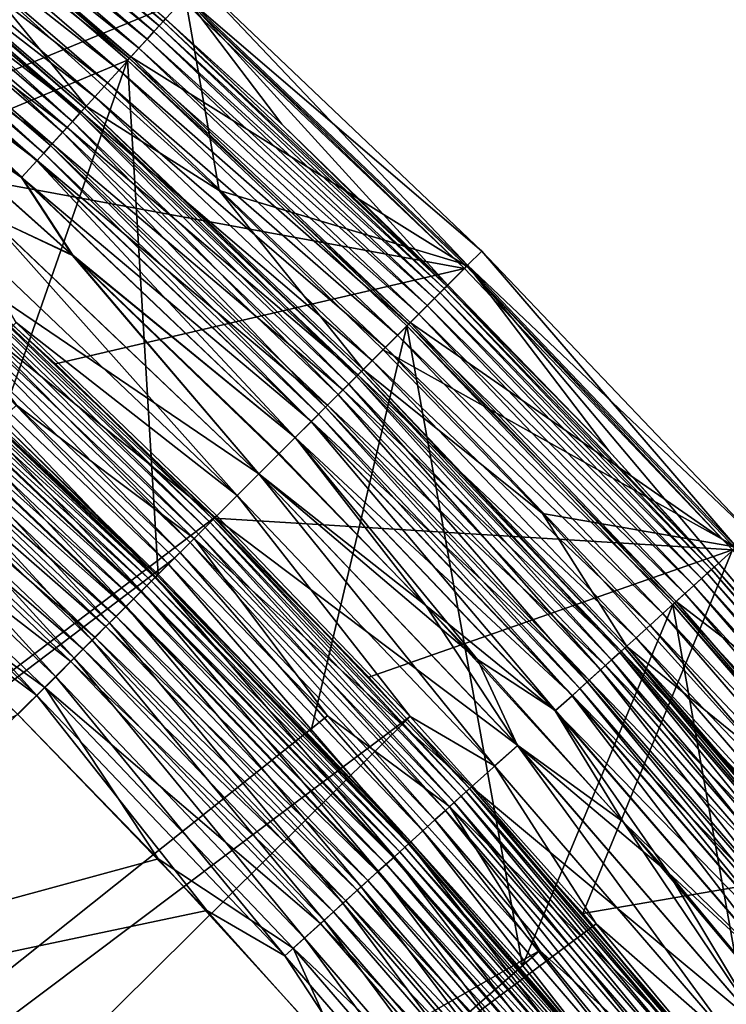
# Model space of a CAD drawing. Header units: metres. Extents: x -901 to 901, y -486 to 401.
# Tile 360 of 366: x 830 to 848, y 323 to 348. Entities that reach past the tile are written whole.
import ezdxf

# ---------------------------------------------------------------- set-up
doc = ezdxf.new("R2010")
doc.units = ezdxf.units.M

msp = doc.modelspace()

# ---------------------------------------------------------------- linework, layer by layer
at = {"layer": 'top'}
for points in [[(833.115417, 346.794098, -107.279144), (825.789246, 353.113708, -107.279144), (824.058167, 343.024353, -613.111694)], [(833.200439, 346.877228, -98), (825.874695, 353.197083, -98), (825.789246, 353.113708, -107.279144)], [(833.115417, 346.794098, -107.279144), (833.200439, 346.877228, -98), (825.789246, 353.113708, -107.279144)], [(825.874695, 353.197083, -98), (833.200439, 346.877228, -98), (834.54364, 348.359131, -98)], [(825.368408, 344.534973, -613.146606), (816.877258, 351.476166, -613.146606), (834.499084, 348.295441, -107.314049)], [(841.566772, 341.567169, -107.314049), (825.368408, 344.534973, -613.146606), (834.499084, 348.295441, -107.314049)], [(834.54364, 348.359131, -98), (833.200439, 346.877228, -98), (841.62085, 341.62085, -98)], [(841.566772, 341.567169, -107.314049), (834.499084, 348.295441, -107.314049), (834.54364, 348.359131, -98)], [(841.62085, 341.62085, -98), (841.566772, 341.567169, -107.314049), (834.54364, 348.359131, -98)], [(829.930359, 337.71463, -613.111694), (833.115417, 346.794098, -107.279144), (824.058167, 343.024353, -613.111694)], [(833.115417, 346.794098, -107.279144), (829.930359, 337.71463, -613.111694), (833.879395, 333.879395, -613.111694)], [(840.206604, 340.206573, -98), (833.200439, 346.877228, -98), (833.115417, 346.794098, -107.279144)], [(840.122681, 340.12265, -107.279144), (840.206604, 340.206573, -98), (833.115417, 346.794098, -107.279144)], [(840.122681, 340.12265, -107.279144), (833.115417, 346.794098, -107.279144), (833.879395, 333.879395, -613.111694)], [(833.200439, 346.877228, -98), (840.206604, 340.206573, -98), (841.62085, 341.62085, -98)], [(825.368408, 344.534973, -613.146606), (831.302612, 339.169159, -613.146606), (828.502991, 341.694733, -613.819397)], [(841.566772, 341.567169, -107.314049), (831.302612, 339.169159, -613.146606), (825.368408, 344.534973, -613.146606)], [(828.153381, 341.309021, -615.778259), (828.312256, 341.484283, -615.142639), (834.893616, 334.893616, -615.778259)], [(828.312256, 341.484283, -615.142639), (828.429077, 341.61319, -614.487244), (835.060852, 335.060852, -615.142639)], [(828.312256, 341.484283, -615.142639), (835.060852, 335.060852, -615.142639), (834.893616, 334.893616, -615.778259)], [(828.429077, 341.61319, -614.487244), (828.502991, 341.694733, -613.819397), (835.183899, 335.183868, -614.487244)], [(828.429077, 341.61319, -614.487244), (835.183899, 335.183868, -614.487244), (835.060852, 335.060852, -615.142639)], [(828.502991, 341.694733, -613.819397), (835.261719, 335.261719, -613.819397), (835.183899, 335.183868, -614.487244)], [(828.502991, 341.694733, -613.819397), (831.302612, 339.169159, -613.146606), (835.261719, 335.261719, -613.819397)], [(835.293396, 335.293396, -613.146606), (831.302612, 339.169159, -613.146606), (841.566772, 341.567169, -107.314049)], [(848.295044, 334.49942, -107.314049), (835.293396, 335.293396, -613.146606), (841.566772, 341.567169, -107.314049)], [(841.62085, 341.62085, -98), (840.206604, 340.206573, -98), (848.359192, 334.54361, -98)], [(848.295044, 334.49942, -107.314049), (841.566772, 341.567169, -107.314049), (841.62085, 341.62085, -98)], [(848.359192, 334.54361, -98), (848.295044, 334.49942, -107.314049), (841.62085, 341.62085, -98)], [(827.953674, 341.088715, -616.387024), (828.153381, 341.309021, -615.778259), (834.68335, 334.68335, -616.387024)], [(828.153381, 341.309021, -615.778259), (834.893616, 334.893616, -615.778259), (834.68335, 334.68335, -616.387024)], [(827.715332, 340.825775, -616.963562), (827.953674, 341.088715, -616.387024), (834.432373, 334.432404, -616.963562)], [(827.953674, 341.088715, -616.387024), (834.68335, 334.68335, -616.387024), (834.432373, 334.432404, -616.963562)], [(827.440857, 340.522949, -617.502808), (827.715332, 340.825775, -616.963562), (834.143433, 334.143402, -617.502808)], [(827.715332, 340.825775, -616.963562), (834.432373, 334.432404, -616.963562), (834.143433, 334.143402, -617.502808)], [(827.132751, 340.183014, -617.999878), (827.440857, 340.522949, -617.502808), (833.81897, 333.81897, -617.999878)], [(827.440857, 340.522949, -617.502808), (834.143433, 334.143402, -617.502808), (833.81897, 333.81897, -617.999878)], [(826.793579, 339.808868, -618.449951), (827.132751, 340.183014, -617.999878), (833.461914, 333.461914, -618.449951)], [(826.919312, 339.94754, -614.98877), (833.713562, 333.713531, -614.5354), (827.032593, 340.07254, -614.5354)], [(827.032593, 340.07254, -614.5354), (833.80127, 333.80127, -614.067932), (827.115967, 340.164459, -614.067932)], [(827.032593, 340.07254, -614.5354), (833.713562, 333.713531, -614.5354), (833.80127, 333.80127, -614.067932)], [(827.115967, 340.164459, -614.067932), (833.856812, 333.856781, -613.591614), (827.16864, 340.222626, -613.591614)], [(827.115967, 340.164459, -614.067932), (833.80127, 333.80127, -614.067932), (833.856812, 333.856781, -613.591614)], [(827.132751, 340.183014, -617.999878), (833.81897, 333.81897, -617.999878), (833.461914, 333.461914, -618.449951)], [(827.16864, 340.222626, -613.591614), (833.856812, 333.856781, -613.591614), (829.930359, 337.71463, -613.111694)], [(840.122681, 340.12265, -107.279144), (833.879395, 333.879395, -613.111694), (837.714661, 329.930359, -613.111694)], [(843.024353, 324.058167, -613.111694), (840.122681, 340.12265, -107.279144), (837.714661, 329.930359, -613.111694)], [(846.877258, 333.200409, -98), (840.206604, 340.206573, -98), (840.122681, 340.12265, -107.279144)], [(846.794128, 333.115387, -107.279144), (846.877258, 333.200409, -98), (840.122681, 340.12265, -107.279144)], [(846.794128, 333.115387, -107.279144), (840.122681, 340.12265, -107.279144), (843.024353, 324.058167, -613.111694)], [(840.206604, 340.206573, -98), (846.877258, 333.200409, -98), (848.359192, 334.54361, -98)], [(826.426697, 339.404053, -618.849182), (826.793579, 339.808868, -618.449951), (833.075562, 333.075592, -618.849182)], [(833.444275, 333.444275, -615.422974), (826.776855, 339.790375, -615.422974), (826.606873, 339.602844, -615.834167)], [(826.919312, 339.94754, -614.98877), (826.776855, 339.790375, -615.422974), (833.594238, 333.594238, -614.98877)], [(826.776855, 339.790375, -615.422974), (833.444275, 333.444275, -615.422974), (833.594238, 333.594238, -614.98877)], [(826.793579, 339.808868, -618.449951), (833.461914, 333.461914, -618.449951), (833.075562, 333.075592, -618.849182)], [(826.919312, 339.94754, -614.98877), (833.594238, 333.594238, -614.98877), (833.713562, 333.713531, -614.5354)], [(833.265259, 333.265289, -615.834167), (826.606873, 339.602844, -615.834167), (826.411072, 339.386841, -616.218872)], [(833.265259, 333.265289, -615.834167), (833.444275, 333.444275, -615.422974), (826.606873, 339.602844, -615.834167)], [(826.0354, 338.972382, -619.19397), (826.426697, 339.404053, -618.849182), (832.663574, 332.663605, -619.19397)], [(833.059143, 333.059143, -616.218872), (826.411072, 339.386841, -616.218872), (826.191345, 339.144379, -616.573364)], [(833.059143, 333.059143, -616.218872), (833.265259, 333.265289, -615.834167), (826.411072, 339.386841, -616.218872)], [(826.426697, 339.404053, -618.849182), (833.075562, 333.075592, -618.849182), (832.663574, 332.663605, -619.19397)], [(832.827759, 332.827759, -616.573364), (826.191345, 339.144379, -616.573364), (825.949402, 338.877502, -616.894409)], [(833.059143, 333.059143, -616.218872), (826.191345, 339.144379, -616.573364), (832.827759, 332.827759, -616.573364)], [(831.302612, 339.169159, -613.146606), (835.293396, 335.293396, -613.146606), (835.261719, 335.261719, -613.819397)], [(825.623169, 338.517578, -619.480652), (826.0354, 338.972382, -619.19397), (832.229553, 332.229553, -619.480652)], [(832.573059, 332.573059, -616.894409), (825.949402, 338.877502, -616.894409), (825.687683, 338.588776, -617.179138)], [(832.827759, 332.827759, -616.573364), (825.949402, 338.877502, -616.894409), (832.573059, 332.573059, -616.894409)], [(826.0354, 338.972382, -619.19397), (832.663574, 332.663605, -619.19397), (832.229553, 332.229553, -619.480652)], [(825.193604, 338.04364, -619.706055), (825.623169, 338.517578, -619.480652), (831.777283, 331.777252, -619.706055)], [(832.297485, 332.297516, -617.179138), (825.687683, 338.588776, -617.179138), (825.40863, 338.280884, -617.425049)], [(825.623169, 338.517578, -619.480652), (832.229553, 332.229553, -619.480652), (831.777283, 331.777252, -619.706055)], [(832.573059, 332.573059, -616.894409), (825.687683, 338.588776, -617.179138), (832.297485, 332.297516, -617.179138)], [(825.114563, 337.956482, -617.629578), (832.003662, 332.003662, -617.425049), (825.40863, 338.280884, -617.425049)], [(825.40863, 338.280884, -617.425049), (832.003662, 332.003662, -617.425049), (832.297485, 332.297516, -617.179138)], [(824.751465, 337.555847, -619.86853), (825.193604, 338.04364, -619.706055), (831.311707, 331.311737, -619.86853)], [(825.193604, 338.04364, -619.706055), (831.777283, 331.777252, -619.706055), (831.311707, 331.311737, -619.86853)], [(824.492798, 337.270508, -617.90625), (831.694031, 331.694061, -617.629578), (825.114563, 337.956482, -617.629578)], [(825.114563, 337.956482, -617.629578), (831.694031, 331.694061, -617.629578), (832.003662, 332.003662, -617.425049)], [(824.301758, 337.059692, -619.966919), (824.751465, 337.555847, -619.86853), (830.838196, 330.838226, -619.966919)], [(824.751465, 337.555847, -619.86853), (831.311707, 331.311737, -619.86853), (830.838196, 330.838226, -619.966919)], [(833.856812, 333.856781, -613.591614), (833.879395, 333.879395, -613.111694), (829.930359, 337.71463, -613.111694)], [(825.43811, 335.10556, -618), (831.039429, 331.039398, -617.90625), (824.492798, 337.270508, -617.90625)], [(824.492798, 337.270508, -617.90625), (831.039429, 331.039398, -617.90625), (831.694031, 331.694061, -617.629578)], [(830.838196, 330.838226, -619.966919), (826.742859, 333.882751, -620), (824.301758, 337.059692, -619.966919)], [(835.261719, 335.261719, -613.819397), (835.293396, 335.293396, -613.146606), (839.169128, 331.302643, -613.146606)], [(839.169128, 331.302643, -613.146606), (835.293396, 335.293396, -613.146606), (848.295044, 334.49942, -107.314049)], [(825.43811, 335.10556, -618), (830.362, 330.362, -618), (831.039429, 331.039398, -617.90625)], [(834.893616, 334.893616, -615.778259), (835.060852, 335.060852, -615.142639), (841.309021, 328.153381, -615.778259)], [(835.060852, 335.060852, -615.142639), (835.183899, 335.183868, -614.487244), (841.484314, 328.312225, -615.142639)], [(835.060852, 335.060852, -615.142639), (841.484314, 328.312225, -615.142639), (841.309021, 328.153381, -615.778259)], [(835.183899, 335.183868, -614.487244), (835.261719, 335.261719, -613.819397), (841.613159, 328.429077, -614.487244)], [(835.183899, 335.183868, -614.487244), (841.613159, 328.429077, -614.487244), (841.484314, 328.312225, -615.142639)], [(835.261719, 335.261719, -613.819397), (841.694702, 328.502991, -613.819397), (841.613159, 328.429077, -614.487244)], [(835.261719, 335.261719, -613.819397), (839.169128, 331.302643, -613.146606), (841.694702, 328.502991, -613.819397)], [(834.68335, 334.68335, -616.387024), (834.893616, 334.893616, -615.778259), (841.088684, 327.953674, -616.387024)], [(834.893616, 334.893616, -615.778259), (841.309021, 328.153381, -615.778259), (841.088684, 327.953674, -616.387024)], [(834.432373, 334.432404, -616.963562), (834.68335, 334.68335, -616.387024), (840.825745, 327.715363, -616.963562)], [(834.68335, 334.68335, -616.387024), (841.088684, 327.953674, -616.387024), (840.825745, 327.715363, -616.963562)], [(848.359192, 334.54361, -98), (846.877258, 333.200409, -98), (854.743103, 327.143616, -98)], [(834.143433, 334.143402, -617.502808), (834.432373, 334.432404, -616.963562), (840.522949, 327.440887, -617.502808)], [(834.432373, 334.432404, -616.963562), (840.825745, 327.715363, -616.963562), (840.522949, 327.440887, -617.502808)], [(844.534973, 325.368408, -613.146606), (839.169128, 331.302643, -613.146606), (848.295044, 334.49942, -107.314049)], [(844.534973, 325.368408, -613.146606), (848.295044, 334.49942, -107.314049), (854.669556, 327.106445, -107.314049)], [(833.81897, 333.81897, -617.999878), (834.143433, 334.143402, -617.502808), (840.183044, 327.132751, -617.999878)], [(834.143433, 334.143402, -617.502808), (840.522949, 327.440887, -617.502808), (840.183044, 327.132751, -617.999878)], [(830.838196, 330.838226, -619.966919), (830.362, 330.362, -620), (826.742859, 333.882751, -620)], [(833.461914, 333.461914, -618.449951), (833.81897, 333.81897, -617.999878), (839.808838, 326.79361, -618.449951)], [(833.713562, 333.713531, -614.5354), (840.16449, 327.115936, -614.067932), (833.80127, 333.80127, -614.067932)], [(833.80127, 333.80127, -614.067932), (840.222656, 327.168671, -613.591614), (833.856812, 333.856781, -613.591614)], [(833.80127, 333.80127, -614.067932), (840.16449, 327.115936, -614.067932), (840.222656, 327.168671, -613.591614)], [(833.81897, 333.81897, -617.999878), (840.183044, 327.132751, -617.999878), (839.808838, 326.79361, -618.449951)], [(837.714661, 329.930359, -613.111694), (833.879395, 333.879395, -613.111694), (833.856812, 333.856781, -613.591614)], [(833.856812, 333.856781, -613.591614), (840.222656, 327.168671, -613.591614), (837.714661, 329.930359, -613.111694)], [(833.594238, 333.594238, -614.98877), (833.444275, 333.444275, -615.422974), (839.94751, 326.919312, -614.98877)], [(833.594238, 333.594238, -614.98877), (840.07251, 327.032593, -614.5354), (833.713562, 333.713531, -614.5354)], [(833.594238, 333.594238, -614.98877), (839.94751, 326.919312, -614.98877), (840.07251, 327.032593, -614.5354)], [(833.713562, 333.713531, -614.5354), (840.07251, 327.032593, -614.5354), (840.16449, 327.115936, -614.067932)], [(833.075562, 333.075592, -618.849182), (833.461914, 333.461914, -618.449951), (839.404053, 326.426697, -618.849182)], [(833.265259, 333.265289, -615.834167), (839.790405, 326.776855, -615.422974), (833.444275, 333.444275, -615.422974)], [(833.444275, 333.444275, -615.422974), (839.790405, 326.776855, -615.422974), (839.94751, 326.919312, -614.98877)], [(833.461914, 333.461914, -618.449951), (839.808838, 326.79361, -618.449951), (839.404053, 326.426697, -618.849182)], [(832.663574, 332.663605, -619.19397), (833.075562, 333.075592, -618.849182), (838.972412, 326.035431, -619.19397)], [(839.386841, 326.411102, -616.218872), (833.059143, 333.059143, -616.218872), (832.827759, 332.827759, -616.573364)], [(833.059143, 333.059143, -616.218872), (839.602844, 326.606873, -615.834167), (833.265259, 333.265289, -615.834167)], [(839.602844, 326.606873, -615.834167), (833.059143, 333.059143, -616.218872), (839.386841, 326.411102, -616.218872)], [(833.075562, 333.075592, -618.849182), (839.404053, 326.426697, -618.849182), (838.972412, 326.035431, -619.19397)], [(839.602844, 326.606873, -615.834167), (839.790405, 326.776855, -615.422974), (833.265259, 333.265289, -615.834167)], [(849.89209, 315.656769, -613.111694), (846.794128, 333.115387, -107.279144), (843.024353, 324.058167, -613.111694)], [(853.197144, 325.874695, -98), (846.877258, 333.200409, -98), (846.794128, 333.115387, -107.279144)], [(853.113708, 325.789215, -107.279144), (853.197144, 325.874695, -98), (846.794128, 333.115387, -107.279144)], [(853.113708, 325.789215, -107.279144), (846.794128, 333.115387, -107.279144), (849.89209, 315.656769, -613.111694)], [(846.877258, 333.200409, -98), (853.197144, 325.874695, -98), (854.743103, 327.143616, -98)], [(839.144409, 326.191315, -616.573364), (832.827759, 332.827759, -616.573364), (832.573059, 332.573059, -616.894409)], [(839.386841, 326.411102, -616.218872), (832.827759, 332.827759, -616.573364), (839.144409, 326.191315, -616.573364)], [(832.229553, 332.229553, -619.480652), (832.663574, 332.663605, -619.19397), (838.517578, 325.623169, -619.480652)], [(838.877502, 325.949432, -616.894409), (832.573059, 332.573059, -616.894409), (832.297485, 332.297516, -617.179138)], [(839.144409, 326.191315, -616.573364), (832.573059, 332.573059, -616.894409), (838.877502, 325.949432, -616.894409)], [(832.663574, 332.663605, -619.19397), (838.972412, 326.035431, -619.19397), (838.517578, 325.623169, -619.480652)], [(831.777283, 331.777252, -619.706055), (832.229553, 332.229553, -619.480652), (838.04364, 325.193604, -619.706055)], [(832.003662, 332.003662, -617.425049), (838.588806, 325.687714, -617.179138), (832.297485, 332.297516, -617.179138)], [(832.229553, 332.229553, -619.480652), (838.517578, 325.623169, -619.480652), (838.04364, 325.193604, -619.706055)], [(832.297485, 332.297516, -617.179138), (838.588806, 325.687714, -617.179138), (838.877502, 325.949432, -616.894409)], [(831.694031, 331.694061, -617.629578), (838.280884, 325.40863, -617.425049), (832.003662, 332.003662, -617.425049)], [(832.003662, 332.003662, -617.425049), (838.280884, 325.40863, -617.425049), (838.588806, 325.687714, -617.179138)], [(831.039429, 331.039398, -617.90625), (837.956482, 325.114594, -617.629578), (831.694031, 331.694061, -617.629578)], [(831.311707, 331.311737, -619.86853), (831.777283, 331.777252, -619.706055), (837.555847, 324.751465, -619.86853)], [(831.694031, 331.694061, -617.629578), (837.956482, 325.114594, -617.629578), (838.280884, 325.40863, -617.425049)], [(831.777283, 331.777252, -619.706055), (838.04364, 325.193604, -619.706055), (837.555847, 324.751465, -619.86853)], [(830.838196, 330.838226, -619.966919), (831.311707, 331.311737, -619.86853), (837.059692, 324.301727, -619.966919)], [(831.311707, 331.311737, -619.86853), (837.555847, 324.751465, -619.86853), (837.059692, 324.301727, -619.966919)], [(839.169128, 331.302643, -613.146606), (844.534973, 325.368408, -613.146606), (841.694702, 328.502991, -613.819397)], [(830.362, 330.362, -618), (833.882751, 326.742889, -618), (831.039429, 331.039398, -617.90625)], [(835.105591, 325.43808, -620), (830.362, 330.362, -620), (830.838196, 330.838226, -619.966919)], [(837.059692, 324.301727, -619.966919), (835.105591, 325.43808, -620), (830.838196, 330.838226, -619.966919)], [(831.039429, 331.039398, -617.90625), (833.882751, 326.742889, -618), (837.270508, 324.492828, -617.90625)], [(837.270508, 324.492828, -617.90625), (837.956482, 325.114594, -617.629578), (831.039429, 331.039398, -617.90625)], [(830.362, 330.362, -620), (835.105591, 325.43808, -620), (808.633606, 319.858704, -620)], [(833.882751, 326.742889, -618), (830.362, 330.362, -618), (808.633606, 319.858704, -618)], [(840.222656, 327.168671, -613.591614), (843.024353, 324.058167, -613.111694), (837.714661, 329.930359, -613.111694)], [(841.484314, 328.312225, -615.142639), (841.613159, 328.429077, -614.487244), (847.568848, 321.25531, -615.142639)], [(841.613159, 328.429077, -614.487244), (841.694702, 328.502991, -613.819397), (847.703308, 321.365692, -614.487244)], [(841.613159, 328.429077, -614.487244), (847.703308, 321.365692, -614.487244), (847.568848, 321.25531, -615.142639)], [(841.694702, 328.502991, -613.819397), (847.788391, 321.435516, -613.819397), (847.703308, 321.365692, -614.487244)], [(841.694702, 328.502991, -613.819397), (844.534973, 325.368408, -613.146606), (847.788391, 321.435516, -613.819397)], [(841.088684, 327.953674, -616.387024), (841.309021, 328.153381, -615.778259), (847.156128, 320.916595, -616.387024)], [(841.309021, 328.153381, -615.778259), (841.484314, 328.312225, -615.142639), (847.385986, 321.105255, -615.778259)], [(841.309021, 328.153381, -615.778259), (847.385986, 321.105255, -615.778259), (847.156128, 320.916595, -616.387024)], [(841.484314, 328.312225, -615.142639), (847.568848, 321.25531, -615.142639), (847.385986, 321.105255, -615.778259)], [(840.825745, 327.715363, -616.963562), (841.088684, 327.953674, -616.387024), (846.881836, 320.691437, -616.963562)], [(841.088684, 327.953674, -616.387024), (847.156128, 320.916595, -616.387024), (846.881836, 320.691437, -616.963562)], [(840.522949, 327.440887, -617.502808), (840.825745, 327.715363, -616.963562), (846.565918, 320.432159, -617.502808)], [(840.825745, 327.715363, -616.963562), (846.881836, 320.691437, -616.963562), (846.565918, 320.432159, -617.502808)], [(840.183044, 327.132751, -617.999878), (840.522949, 327.440887, -617.502808), (846.211304, 320.141083, -617.999878)], [(840.522949, 327.440887, -617.502808), (846.565918, 320.432159, -617.502808), (846.211304, 320.141083, -617.999878)], [(839.808838, 326.79361, -618.449951), (840.183044, 327.132751, -617.999878), (845.820984, 319.820709, -618.449951)], [(840.16449, 327.115936, -614.067932), (846.252625, 320.174988, -613.591614), (840.222656, 327.168671, -613.591614)], [(840.183044, 327.132751, -617.999878), (846.211304, 320.141083, -617.999878), (845.820984, 319.820709, -618.449951)], [(840.222656, 327.168671, -613.591614), (846.252625, 320.174988, -613.591614), (843.024353, 324.058167, -613.111694)], [(839.94751, 326.919312, -614.98877), (839.790405, 326.776855, -615.422974), (845.965637, 319.939423, -614.98877)], [(839.94751, 326.919312, -614.98877), (846.096069, 320.046478, -614.5354), (840.07251, 327.032593, -614.5354)], [(845.965637, 319.939423, -614.98877), (846.096069, 320.046478, -614.5354), (839.94751, 326.919312, -614.98877)], [(840.07251, 327.032593, -614.5354), (846.191956, 320.125183, -614.067932), (840.16449, 327.115936, -614.067932)], [(840.07251, 327.032593, -614.5354), (846.096069, 320.046478, -614.5354), (846.191956, 320.125183, -614.067932)], [(840.16449, 327.115936, -614.067932), (846.191956, 320.125183, -614.067932), (846.252625, 320.174988, -613.591614)], [(851.476135, 316.877258, -613.146606), (844.534973, 325.368408, -613.146606), (854.669556, 327.106445, -107.314049)], [(833.882751, 326.742889, -618), (808.633606, 319.858704, -618), (838.597717, 321.566193, -618)], [(833.882751, 326.742889, -618), (838.597717, 321.566193, -618), (837.270508, 324.492828, -617.90625)], [(839.404053, 326.426697, -618.849182), (839.808838, 326.79361, -618.449951), (845.398682, 319.474091, -618.849182)], [(845.801697, 319.804871, -615.422974), (839.790405, 326.776855, -615.422974), (839.602844, 326.606873, -615.834167)], [(839.790405, 326.776855, -615.422974), (845.801697, 319.804871, -615.422974), (845.965637, 319.939423, -614.98877)], [(839.808838, 326.79361, -618.449951), (845.820984, 319.820709, -618.449951), (845.398682, 319.474091, -618.849182)], [(838.972412, 326.035431, -619.19397), (839.404053, 326.426697, -618.849182), (844.948364, 319.104431, -619.19397)], [(845.380737, 319.459351, -616.218872), (839.386841, 326.411102, -616.218872), (839.144409, 326.191315, -616.573364)], [(845.606018, 319.644287, -615.834167), (839.602844, 326.606873, -615.834167), (839.386841, 326.411102, -616.218872)], [(845.606018, 319.644287, -615.834167), (839.386841, 326.411102, -616.218872), (845.380737, 319.459351, -616.218872)], [(839.404053, 326.426697, -618.849182), (845.398682, 319.474091, -618.849182), (844.948364, 319.104431, -619.19397)], [(845.801697, 319.804871, -615.422974), (839.602844, 326.606873, -615.834167), (845.606018, 319.644287, -615.834167)], [(845.127747, 319.251709, -616.573364), (839.144409, 326.191315, -616.573364), (838.877502, 325.949432, -616.894409)], [(845.380737, 319.459351, -616.218872), (839.144409, 326.191315, -616.573364), (845.127747, 319.251709, -616.573364)], [(838.517578, 325.623169, -619.480652), (838.972412, 326.035431, -619.19397), (844.473877, 318.714996, -619.480652)], [(838.588806, 325.687714, -617.179138), (844.849365, 319.023193, -616.894409), (838.877502, 325.949432, -616.894409)], [(838.877502, 325.949432, -616.894409), (844.849365, 319.023193, -616.894409), (845.127747, 319.251709, -616.573364)], [(838.972412, 326.035431, -619.19397), (844.948364, 319.104431, -619.19397), (844.473877, 318.714996, -619.480652)], [(838.280884, 325.40863, -617.425049), (844.548157, 318.77597, -617.179138), (838.588806, 325.687714, -617.179138)], [(838.588806, 325.687714, -617.179138), (844.548157, 318.77597, -617.179138), (844.849365, 319.023193, -616.894409)], [(808.633606, 319.858704, -620), (835.105591, 325.43808, -620), (839.662231, 320.340729, -620)], [(839.662231, 320.340729, -620), (835.105591, 325.43808, -620), (837.059692, 324.301727, -619.966919)], [(837.956482, 325.114594, -617.629578), (844.226929, 318.512329, -617.425049), (838.280884, 325.40863, -617.425049)], [(838.04364, 325.193604, -619.706055), (838.517578, 325.623169, -619.480652), (843.979431, 318.309204, -619.706055)], [(838.280884, 325.40863, -617.425049), (844.226929, 318.512329, -617.425049), (844.548157, 318.77597, -617.179138)], [(838.517578, 325.623169, -619.480652), (844.473877, 318.714996, -619.480652), (843.979431, 318.309204, -619.706055)], [(837.555847, 324.751465, -619.86853), (838.04364, 325.193604, -619.706055), (843.470581, 317.89151, -619.86853)], [(838.04364, 325.193604, -619.706055), (843.979431, 318.309204, -619.706055), (843.470581, 317.89151, -619.86853)], [(844.534973, 325.368408, -613.146606), (851.476135, 316.877258, -613.146606), (847.788391, 321.435516, -613.819397)], [(843.888489, 318.234528, -617.629578), (837.956482, 325.114594, -617.629578), (837.270508, 324.492828, -617.90625)], [(843.888489, 318.234528, -617.629578), (844.226929, 318.512329, -617.425049), (837.956482, 325.114594, -617.629578)], [(837.059692, 324.301727, -619.966919), (837.555847, 324.751465, -619.86853), (842.953003, 317.466675, -619.966919)], [(837.555847, 324.751465, -619.86853), (843.470581, 317.89151, -619.86853), (842.953003, 317.466675, -619.966919)], [(837.270508, 324.492828, -617.90625), (838.597717, 321.566193, -618), (843.172913, 317.647186, -617.90625)], [(843.172913, 317.647186, -617.90625), (843.888489, 318.234528, -617.629578), (837.270508, 324.492828, -617.90625)], [(842.953003, 317.466675, -619.966919), (839.662231, 320.340729, -620), (837.059692, 324.301727, -619.966919)], [(846.252625, 320.174988, -613.591614), (849.89209, 315.656769, -613.111694), (843.024353, 324.058167, -613.111694)]]:
    msp.add_3dface(points, dxfattribs=at)
at = {"layer": 'top0'}
for points in [[(826.543701, 354.012299, -4.218875), (834.008667, 347.769043, -4.786941), (826.636536, 354.125397, -4.786941)], [(826.636536, 354.125397, -4.786941), (834.008667, 347.769043, -4.786941), (834.069519, 347.836212, -5.365363)], [(826.255188, 353.660767, -3.139467), (833.775513, 347.511841, -3.667668), (826.41626, 353.857056, -3.667668)], [(833.9104, 347.660645, -4.218875), (826.543701, 354.012299, -4.218875), (826.41626, 353.857056, -3.667668)], [(826.41626, 353.857056, -3.667668), (833.775513, 347.511841, -3.667668), (833.9104, 347.660645, -4.218875)], [(834.008667, 347.769043, -4.786941), (826.543701, 354.012299, -4.218875), (833.9104, 347.660645, -4.218875)], [(826.062256, 353.42572, -2.639013), (833.60498, 347.3237, -3.139467), (826.255188, 353.660767, -3.139467)], [(826.255188, 353.660767, -3.139467), (833.60498, 347.3237, -3.139467), (833.775513, 347.511841, -3.667668)], [(825.839478, 353.154327, -2.170691), (833.400757, 347.098389, -2.639013), (826.062256, 353.42572, -2.639013)], [(826.062256, 353.42572, -2.639013), (833.400757, 347.098389, -2.639013), (833.60498, 347.3237, -3.139467)], [(833.164917, 346.838226, -2.170691), (825.839478, 353.154327, -2.170691), (825.588989, 352.849091, -1.738888)], [(833.164917, 346.838226, -2.170691), (833.400757, 347.098389, -2.639013), (825.839478, 353.154327, -2.170691)], [(832.899719, 346.545654, -1.738888), (825.588989, 352.849091, -1.738888), (825.312805, 352.512665, -1.34779)], [(832.899719, 346.545654, -1.738888), (833.164917, 346.838226, -2.170691), (825.588989, 352.849091, -1.738888)], [(832.607422, 346.223175, -1.34779), (825.312805, 352.512665, -1.34779), (825.013794, 352.148346, -1.000777)], [(832.607422, 346.223175, -1.34779), (832.899719, 346.545654, -1.738888), (825.312805, 352.512665, -1.34779)], [(832.290894, 345.873932, -1.000777), (825.013794, 352.148346, -1.000777), (824.69458, 351.75946, -0.70103)], [(832.290894, 345.873932, -1.000777), (832.607422, 346.223175, -1.34779), (825.013794, 352.148346, -1.000777)], [(824.66333, 351.721375, -4.82471), (824.772888, 351.854858, -5.381563), (831.919922, 345.464661, -4.82471)], [(824.772888, 351.854858, -5.381563), (824.804626, 351.914398, -5.959025), (832.035889, 345.592621, -5.381563)], [(824.772888, 351.854858, -5.381563), (832.035889, 345.592621, -5.381563), (831.919922, 345.464661, -4.82471)], [(824.804626, 351.914398, -5.959025), (832.073242, 345.64447, -5.959025), (832.035889, 345.592621, -5.381563)], [(832.073242, 345.64447, -5.959025), (824.804626, 351.914398, -5.959025), (829.289917, 349.056427, -87)], [(831.953003, 345.50119, -0.70103), (824.69458, 351.75946, -0.70103), (824.358093, 351.349487, -0.451727)], [(824.487183, 351.506775, -4.312942), (824.66333, 351.721375, -4.82471), (831.733459, 345.258972, -4.312942)], [(824.66333, 351.721375, -4.82471), (831.919922, 345.464661, -4.82471), (831.733459, 345.258972, -4.312942)], [(831.953003, 345.50119, -0.70103), (832.290894, 345.873932, -1.000777), (824.69458, 351.75946, -0.70103)], [(824.251709, 351.21991, -3.865118), (824.487183, 351.506775, -4.312942), (831.484192, 344.983978, -3.865118)], [(824.487183, 351.506775, -4.312942), (831.733459, 345.258972, -4.312942), (831.484192, 344.983978, -3.865118)], [(823.965576, 350.871277, -3.497899), (824.251709, 351.21991, -3.865118), (831.181274, 344.64978, -3.497899)], [(831.596802, 345.108215, -0.451727), (824.358093, 351.349487, -0.451727), (824.007324, 350.922089, -0.255695)], [(824.251709, 351.21991, -3.865118), (831.484192, 344.983978, -3.865118), (831.181274, 344.64978, -3.497899)], [(831.596802, 345.108215, -0.451727), (831.953003, 345.50119, -0.70103), (824.358093, 351.349487, -0.451727)], [(831.225464, 344.698517, -0.255695), (824.007324, 350.922089, -0.255695), (823.646118, 350.482056, -0.114353)], [(823.806763, 350.677795, -3.348771), (823.965576, 350.871277, -3.497899), (831.013184, 344.464325, -3.348771)], [(823.965576, 350.871277, -3.497899), (831.181274, 344.64978, -3.497899), (831.013184, 344.464325, -3.348771)], [(831.225464, 344.698517, -0.255695), (831.596802, 345.108215, -0.451727), (824.007324, 350.922089, -0.255695)], [(823.639343, 350.473846, -3.22474), (823.806763, 350.677795, -3.348771), (830.835999, 344.268829, -3.22474)], [(823.806763, 350.677795, -3.348771), (831.013184, 344.464325, -3.348771), (830.835999, 344.268829, -3.22474)], [(830.792236, 350.788452, -5.947641), (836.983276, 345.190277, -5.947641), (834.562927, 348.391418, -87)], [(836.983276, 345.190277, -5.947641), (830.792236, 350.788452, -5.947641), (834.069519, 347.836212, -5.365363)], [(830.84314, 344.276703, -0.114353), (823.646118, 350.482056, -0.114353), (823.278625, 350.034363, -0.028766)], [(823.285156, 350.042267, -3.056892), (823.639343, 350.473846, -3.22474), (830.460999, 343.855133, -3.056892)], [(823.639343, 350.473846, -3.22474), (830.835999, 344.268829, -3.22474), (830.460999, 343.855133, -3.056892)], [(830.84314, 344.276703, -0.114353), (831.225464, 344.698517, -0.255695), (823.646118, 350.482056, -0.114353)], [(823.278625, 350.034363, -0.028766), (826.377075, 346.674042), (830.454163, 343.847565, -0.028766)], [(830.454163, 343.847565, -0.028766), (830.84314, 344.276703, -0.114353), (823.278625, 350.034363, -0.028766)], [(830.460999, 343.855133, -3.056892), (826.38678, 346.685242, -3), (823.285156, 350.042267, -3.056892)], [(835.409851, 343.522583, -87), (832.073242, 345.64447, -5.959025), (829.289917, 349.056427, -87)], [(829.289917, 349.056427, -87), (834.562927, 348.391418, -87), (835.409851, 343.522583, -87)], [(834.562927, 348.391418, -87), (841.646912, 341.646912, -87), (835.409851, 343.522583, -87)], [(836.983276, 345.190277, -5.947641), (841.146729, 341.146759, -5.947641), (834.562927, 348.391418, -87)], [(834.562927, 348.391418, -87), (841.146729, 341.146759, -5.947641), (841.646912, 341.646912, -87)], [(833.775513, 347.511841, -3.667668), (840.955261, 340.955261, -4.218875), (833.9104, 347.660645, -4.218875)], [(841.058716, 341.058716, -4.786941), (834.008667, 347.769043, -4.786941), (833.9104, 347.660645, -4.218875)], [(833.9104, 347.660645, -4.218875), (840.955261, 340.955261, -4.218875), (841.058716, 341.058716, -4.786941)], [(834.008667, 347.769043, -4.786941), (841.122803, 341.122803, -5.365363), (834.069519, 347.836212, -5.365363)], [(841.122803, 341.122803, -5.365363), (834.008667, 347.769043, -4.786941), (841.058716, 341.058716, -4.786941)], [(834.069519, 347.836212, -5.365363), (841.122803, 341.122803, -5.365363), (836.983276, 345.190277, -5.947641)], [(833.60498, 347.3237, -3.139467), (840.813232, 340.813232, -3.667668), (833.775513, 347.511841, -3.667668)], [(833.775513, 347.511841, -3.667668), (840.813232, 340.813232, -3.667668), (840.955261, 340.955261, -4.218875)], [(833.400757, 347.098389, -2.639013), (840.633728, 340.633698, -3.139467), (833.60498, 347.3237, -3.139467)], [(833.60498, 347.3237, -3.139467), (840.633728, 340.633698, -3.139467), (840.813232, 340.813232, -3.667668)], [(840.41864, 340.41864, -2.639013), (833.400757, 347.098389, -2.639013), (833.164917, 346.838226, -2.170691)], [(840.41864, 340.41864, -2.639013), (840.633728, 340.633698, -3.139467), (833.400757, 347.098389, -2.639013)], [(826.377075, 346.674042), (831.731812, 341.887329), (830.454163, 343.847565, -0.028766)], [(831.731812, 341.887329), (826.377075, 346.674042), (829.588745, 342.903259)], [(831.741882, 341.898163, -3), (826.38678, 346.685242, -3), (830.460999, 343.855133, -3.056892)], [(826.38678, 346.685242, -3), (831.741882, 341.898163, -3), (829.58606, 342.900299, -3)], [(840.170349, 340.17038, -2.170691), (833.164917, 346.838226, -2.170691), (832.899719, 346.545654, -1.738888)], [(840.170349, 340.17038, -2.170691), (840.41864, 340.41864, -2.639013), (833.164917, 346.838226, -2.170691)], [(839.891174, 339.891144, -1.738888), (832.899719, 346.545654, -1.738888), (832.607422, 346.223175, -1.34779)], [(839.891174, 339.891144, -1.738888), (840.170349, 340.17038, -2.170691), (832.899719, 346.545654, -1.738888)], [(839.583374, 339.583405, -1.34779), (832.607422, 346.223175, -1.34779), (832.290894, 345.873932, -1.000777)], [(839.583374, 339.583405, -1.34779), (839.891174, 339.891144, -1.738888), (832.607422, 346.223175, -1.34779)], [(839.250061, 339.250092, -1.000777), (832.290894, 345.873932, -1.000777), (831.953003, 345.50119, -0.70103)], [(839.250061, 339.250092, -1.000777), (839.583374, 339.583405, -1.34779), (832.290894, 345.873932, -1.000777)], [(838.894348, 338.894348, -0.70103), (831.953003, 345.50119, -0.70103), (831.596802, 345.108215, -0.451727)], [(831.733459, 345.258972, -4.312942), (831.919922, 345.464661, -4.82471), (838.663208, 338.663177, -4.312942)], [(831.919922, 345.464661, -4.82471), (832.035889, 345.592621, -5.381563), (838.859497, 338.859497, -4.82471)], [(831.919922, 345.464661, -4.82471), (838.859497, 338.859497, -4.82471), (838.663208, 338.663177, -4.312942)], [(838.894348, 338.894348, -0.70103), (839.250061, 339.250092, -1.000777), (831.953003, 345.50119, -0.70103)], [(832.035889, 345.592621, -5.381563), (832.073242, 345.64447, -5.959025), (838.981628, 338.981628, -5.381563)], [(832.035889, 345.592621, -5.381563), (838.981628, 338.981628, -5.381563), (838.859497, 338.859497, -4.82471)], [(832.073242, 345.64447, -5.959025), (839.025391, 339.025421, -5.959025), (838.981628, 338.981628, -5.381563)], [(839.025391, 339.025421, -5.959025), (832.073242, 345.64447, -5.959025), (835.409851, 343.522583, -87)], [(831.484192, 344.983978, -3.865118), (831.733459, 345.258972, -4.312942), (838.400757, 338.400757, -3.865118)], [(831.733459, 345.258972, -4.312942), (838.663208, 338.663177, -4.312942), (838.400757, 338.400757, -3.865118)], [(841.122803, 341.122803, -5.365363), (841.146729, 341.146759, -5.947641), (836.983276, 345.190277, -5.947641)], [(831.181274, 344.64978, -3.497899), (831.484192, 344.983978, -3.865118), (838.081787, 338.081818, -3.497899)], [(838.519287, 338.519287, -0.451727), (831.596802, 345.108215, -0.451727), (831.225464, 344.698517, -0.255695)], [(831.484192, 344.983978, -3.865118), (838.400757, 338.400757, -3.865118), (838.081787, 338.081818, -3.497899)], [(838.519287, 338.519287, -0.451727), (838.894348, 338.894348, -0.70103), (831.596802, 345.108215, -0.451727)], [(838.128296, 338.128326, -0.255695), (831.225464, 344.698517, -0.255695), (830.84314, 344.276703, -0.114353)], [(838.128296, 338.128326, -0.255695), (838.519287, 338.519287, -0.451727), (831.225464, 344.698517, -0.255695)], [(830.835999, 344.268829, -3.22474), (831.013184, 344.464325, -3.348771), (837.718201, 337.718231, -3.22474)], [(831.013184, 344.464325, -3.348771), (831.181274, 344.64978, -3.497899), (837.904846, 337.904816, -3.348771)], [(831.013184, 344.464325, -3.348771), (837.904846, 337.904816, -3.348771), (837.718201, 337.718231, -3.22474)], [(831.181274, 344.64978, -3.497899), (838.081787, 338.081818, -3.497899), (837.904846, 337.904816, -3.348771)], [(837.725769, 337.725739, -0.114353), (830.84314, 344.276703, -0.114353), (830.454163, 343.847565, -0.028766)], [(830.460999, 343.855133, -3.056892), (830.835999, 344.268829, -3.22474), (837.323425, 337.323425, -3.056892)], [(830.835999, 344.268829, -3.22474), (837.718201, 337.718231, -3.22474), (837.323425, 337.323425, -3.056892)], [(837.725769, 337.725739, -0.114353), (838.128296, 338.128326, -0.255695), (830.84314, 344.276703, -0.114353)], [(830.454163, 343.847565, -0.028766), (831.731812, 341.887329), (837.316223, 337.316193, -0.028766)], [(837.316223, 337.316193, -0.028766), (837.725769, 337.725739, -0.114353), (830.454163, 343.847565, -0.028766)], [(837.323425, 337.323425, -3.056892), (831.741882, 341.898163, -3), (830.460999, 343.855133, -3.056892)], [(839.525513, 339.525513, -87), (839.025391, 339.025421, -5.959025), (835.409851, 343.522583, -87)], [(835.409851, 343.522583, -87), (841.646912, 341.646912, -87), (839.525513, 339.525513, -87)], [(836.409424, 336.409424), (829.588745, 342.903259), (828.550049, 341.746826, -0.204445)], [(835.860291, 335.860291, -3.101714), (829.071411, 342.322021, -3.101714), (829.58606, 342.900299, -3)], [(836.406616, 336.406586, -3), (835.860291, 335.860291, -3.101714), (829.58606, 342.900299, -3)], [(829.58606, 342.900299, -3), (831.741882, 341.898163, -3), (836.406616, 336.406586, -3)], [(836.409424, 336.409424), (831.731812, 341.887329), (829.588745, 342.903259)], [(835.860291, 335.860291, -3.101714), (830.316345, 340.204407, -3.399924), (829.071411, 342.322021, -3.101714)], [(828.550049, 341.746826, -0.204445), (828.050903, 341.196198, -0.456723), (835.31134, 335.31134, -0.204445)], [(835.31134, 335.31134, -0.204445), (836.409424, 336.409424), (828.550049, 341.746826, -0.204445)], [(831.731812, 341.887329), (836.904297, 336.904266), (837.316223, 337.316193, -0.028766)], [(836.904297, 336.904266), (831.731812, 341.887329), (836.409424, 336.409424)], [(837.323425, 337.323425, -3.056892), (836.914734, 336.914734, -3), (831.741882, 341.898163, -3)], [(831.741882, 341.898163, -3), (836.914734, 336.914734, -3), (836.406616, 336.406586, -3)], [(841.646912, 341.646912, -87), (848.391418, 334.562927, -87), (839.525513, 339.525513, -87)], [(841.146729, 341.146759, -5.947641), (845.190308, 336.983246, -5.947641), (841.646912, 341.646912, -87)], [(841.646912, 341.646912, -87), (845.190308, 336.983246, -5.947641), (850.788452, 330.792206, -5.947641)], [(841.646912, 341.646912, -87), (850.788452, 330.792206, -5.947641), (848.391418, 334.562927, -87)], [(828.050903, 341.196198, -0.456723), (834.785828, 334.785828, -0.456723), (835.31134, 335.31134, -0.204445)], [(828.050903, 341.196198, -0.456723), (830.326965, 338.135101, -0.803848), (834.785828, 334.785828, -0.456723)], [(840.955261, 340.955261, -4.218875), (847.769043, 334.008667, -4.786941), (841.058716, 341.058716, -4.786941)], [(847.836243, 334.069519, -5.365363), (841.122803, 341.122803, -5.365363), (841.058716, 341.058716, -4.786941)], [(841.058716, 341.058716, -4.786941), (847.769043, 334.008667, -4.786941), (847.836243, 334.069519, -5.365363)], [(845.190308, 336.983246, -5.947641), (841.146729, 341.146759, -5.947641), (841.122803, 341.122803, -5.365363)], [(845.190308, 336.983246, -5.947641), (841.122803, 341.122803, -5.365363), (847.836243, 334.069519, -5.365363)], [(840.633728, 340.633698, -3.139467), (847.511841, 333.775513, -3.667668), (840.813232, 340.813232, -3.667668)], [(840.813232, 340.813232, -3.667668), (847.660645, 333.9104, -4.218875), (840.955261, 340.955261, -4.218875)], [(840.813232, 340.813232, -3.667668), (847.511841, 333.775513, -3.667668), (847.660645, 333.9104, -4.218875)], [(840.955261, 340.955261, -4.218875), (847.660645, 333.9104, -4.218875), (847.769043, 334.008667, -4.786941)], [(847.32373, 333.60498, -3.139467), (840.633728, 340.633698, -3.139467), (840.41864, 340.41864, -2.639013)], [(847.32373, 333.60498, -3.139467), (847.511841, 333.775513, -3.667668), (840.633728, 340.633698, -3.139467)], [(847.098389, 333.400726, -2.639013), (840.41864, 340.41864, -2.639013), (840.170349, 340.17038, -2.170691)], [(847.098389, 333.400726, -2.639013), (847.32373, 333.60498, -3.139467), (840.41864, 340.41864, -2.639013)], [(835.351196, 335.351196, -3.399924), (794.748962, 304.61557, -32.423145), (830.316345, 340.204407, -3.399924)], [(835.860291, 335.860291, -3.101714), (835.351196, 335.351196, -3.399924), (830.316345, 340.204407, -3.399924)], [(846.838257, 333.164948, -2.170691), (840.170349, 340.17038, -2.170691), (839.891174, 339.891144, -1.738888)], [(846.838257, 333.164948, -2.170691), (847.098389, 333.400726, -2.639013), (840.170349, 340.17038, -2.170691)], [(846.545654, 332.89975, -1.738888), (839.891174, 339.891144, -1.738888), (839.583374, 339.583405, -1.34779)], [(846.545654, 332.89975, -1.738888), (846.838257, 333.164948, -2.170691), (839.891174, 339.891144, -1.738888)], [(839.025391, 339.025421, -5.959025), (839.525513, 339.525513, -87), (843.522583, 335.409851, -87)], [(846.223206, 332.607452, -1.34779), (839.583374, 339.583405, -1.34779), (839.250061, 339.250092, -1.000777)], [(839.525513, 339.525513, -87), (848.391418, 334.562927, -87), (843.522583, 335.409851, -87)], [(846.223206, 332.607452, -1.34779), (846.545654, 332.89975, -1.738888), (839.583374, 339.583405, -1.34779)], [(845.873962, 332.290894, -1.000777), (839.250061, 339.250092, -1.000777), (838.894348, 338.894348, -0.70103)], [(845.873962, 332.290894, -1.000777), (846.223206, 332.607452, -1.34779), (839.250061, 339.250092, -1.000777)], [(838.981628, 338.981628, -5.381563), (839.025391, 339.025421, -5.959025), (845.592651, 332.035919, -5.381563)], [(839.025391, 339.025421, -5.959025), (845.64447, 332.073212, -5.959025), (845.592651, 332.035919, -5.381563)], [(845.64447, 332.073212, -5.959025), (839.025391, 339.025421, -5.959025), (843.522583, 335.409851, -87)], [(845.50116, 331.953033, -0.70103), (838.894348, 338.894348, -0.70103), (838.519287, 338.519287, -0.451727)], [(838.663208, 338.663177, -4.312942), (838.859497, 338.859497, -4.82471), (845.258972, 331.733459, -4.312942)], [(838.859497, 338.859497, -4.82471), (838.981628, 338.981628, -5.381563), (845.464661, 331.919922, -4.82471)], [(838.859497, 338.859497, -4.82471), (845.464661, 331.919922, -4.82471), (845.258972, 331.733459, -4.312942)], [(845.50116, 331.953033, -0.70103), (845.873962, 332.290894, -1.000777), (838.894348, 338.894348, -0.70103)], [(838.981628, 338.981628, -5.381563), (845.592651, 332.035919, -5.381563), (845.464661, 331.919922, -4.82471)], [(845.108215, 331.596832, -0.451727), (838.519287, 338.519287, -0.451727), (838.128296, 338.128326, -0.255695)], [(838.400757, 338.400757, -3.865118), (838.663208, 338.663177, -4.312942), (844.983948, 331.484222, -3.865118)], [(845.108215, 331.596832, -0.451727), (845.50116, 331.953033, -0.70103), (838.519287, 338.519287, -0.451727)], [(838.663208, 338.663177, -4.312942), (845.258972, 331.733459, -4.312942), (844.983948, 331.484222, -3.865118)], [(838.081787, 338.081818, -3.497899), (838.400757, 338.400757, -3.865118), (844.64978, 331.181305, -3.497899)], [(838.400757, 338.400757, -3.865118), (844.983948, 331.484222, -3.865118), (844.64978, 331.181305, -3.497899)], [(834.288086, 334.288086, -0.803848), (830.326965, 338.135101, -0.803848), (793.727417, 303.555023, -29.825321)], [(830.326965, 338.135101, -0.803848), (834.288086, 334.288086, -0.803848), (834.785828, 334.785828, -0.456723)], [(844.698547, 331.225464, -0.255695), (838.128296, 338.128326, -0.255695), (837.725769, 337.725739, -0.114353)], [(837.904846, 337.904816, -3.348771), (838.081787, 338.081818, -3.497899), (844.464355, 331.013214, -3.348771)], [(838.081787, 338.081818, -3.497899), (844.64978, 331.181305, -3.497899), (844.464355, 331.013214, -3.348771)], [(844.698547, 331.225464, -0.255695), (845.108215, 331.596832, -0.451727), (838.128296, 338.128326, -0.255695)], [(837.718201, 337.718231, -3.22474), (837.904846, 337.904816, -3.348771), (844.268799, 330.835999, -3.22474)], [(837.904846, 337.904816, -3.348771), (844.464355, 331.013214, -3.348771), (844.268799, 330.835999, -3.22474)], [(844.276672, 330.84314, -0.114353), (837.725769, 337.725739, -0.114353), (837.316223, 337.316193, -0.028766)], [(837.323425, 337.323425, -3.056892), (837.718201, 337.718231, -3.22474), (843.855164, 330.461029, -3.056892)], [(837.718201, 337.718231, -3.22474), (844.268799, 330.835999, -3.22474), (843.855164, 330.461029, -3.056892)], [(844.276672, 330.84314, -0.114353), (844.698547, 331.225464, -0.255695), (837.725769, 337.725739, -0.114353)], [(837.316223, 337.316193, -0.028766), (836.904297, 336.904266), (840.601807, 333.103455)], [(841.898193, 331.741852, -3), (836.914734, 336.914734, -3), (837.323425, 337.323425, -3.056892)], [(837.316223, 337.316193, -0.028766), (840.601807, 333.103455), (843.847534, 330.454163, -0.028766)], [(843.847534, 330.454163, -0.028766), (844.276672, 330.84314, -0.114353), (837.316223, 337.316193, -0.028766)], [(843.855164, 330.461029, -3.056892), (841.898193, 331.741852, -3), (837.323425, 337.323425, -3.056892)], [(836.406616, 336.406586, -3), (836.914734, 336.914734, -3), (841.898193, 331.741852, -3)], [(840.601807, 333.103455), (836.904297, 336.904266), (836.409424, 336.409424)], [(850.788452, 330.792206, -5.947641), (845.190308, 336.983246, -5.947641), (847.836243, 334.069519, -5.365363)], [(842.903259, 329.588715), (836.409424, 336.409424), (835.31134, 335.31134, -0.204445)], [(842.322021, 329.071381, -3.101714), (835.860291, 335.860291, -3.101714), (836.406616, 336.406586, -3)], [(842.900269, 329.586029, -3), (842.322021, 329.071381, -3.101714), (836.406616, 336.406586, -3)], [(836.406616, 336.406586, -3), (841.898193, 331.741852, -3), (842.900269, 329.586029, -3)], [(840.601807, 333.103455), (836.409424, 336.409424), (842.903259, 329.588715)], [(840.204407, 330.316376, -3.399924), (835.351196, 335.351196, -3.399924), (835.860291, 335.860291, -3.101714)], [(842.322021, 329.071381, -3.101714), (840.204407, 330.316376, -3.399924), (835.860291, 335.860291, -3.101714)], [(799.723877, 299.863464, -32.432468), (794.748962, 304.61557, -32.423145), (835.351196, 335.351196, -3.399924)], [(840.204407, 330.316376, -3.399924), (799.723877, 299.863464, -32.432468), (835.351196, 335.351196, -3.399924)], [(835.31134, 335.31134, -0.204445), (834.785828, 334.785828, -0.456723), (841.746826, 328.550018, -0.204445)], [(841.746826, 328.550018, -0.204445), (842.903259, 329.588715), (835.31134, 335.31134, -0.204445)], [(845.64447, 332.073212, -5.959025), (843.522583, 335.409851, -87), (849.056396, 329.289917, -87)], [(848.391418, 334.562927, -87), (849.056396, 329.289917, -87), (843.522583, 335.409851, -87)], [(834.785828, 334.785828, -0.456723), (834.288086, 334.288086, -0.803848), (838.135071, 330.326935, -0.803848)], [(834.785828, 334.785828, -0.456723), (841.196167, 328.050934, -0.456723), (841.746826, 328.550018, -0.204445)], [(834.785828, 334.785828, -0.456723), (838.135071, 330.326935, -0.803848), (841.196167, 328.050934, -0.456723)], [(798.662537, 298.844513, -29.834656), (834.288086, 334.288086, -0.803848), (793.727417, 303.555023, -29.825321)], [(838.135071, 330.326935, -0.803848), (834.288086, 334.288086, -0.803848), (798.662537, 298.844513, -29.834656)], [(847.769043, 334.008667, -4.786941), (854.195435, 326.694031, -5.365363), (847.836243, 334.069519, -5.365363)], [(847.836243, 334.069519, -5.365363), (854.195435, 326.694031, -5.365363), (850.788452, 330.792206, -5.947641)], [(847.511841, 333.775513, -3.667668), (854.012268, 326.543701, -4.218875), (847.660645, 333.9104, -4.218875)], [(847.660645, 333.9104, -4.218875), (854.125366, 326.636536, -4.786941), (847.769043, 334.008667, -4.786941)], [(847.660645, 333.9104, -4.218875), (854.012268, 326.543701, -4.218875), (854.125366, 326.636536, -4.786941)], [(847.769043, 334.008667, -4.786941), (854.125366, 326.636536, -4.786941), (854.195435, 326.694031, -5.365363)], [(853.660767, 326.255188, -3.139467), (847.32373, 333.60498, -3.139467), (847.098389, 333.400726, -2.639013)], [(853.857056, 326.41629, -3.667668), (847.511841, 333.775513, -3.667668), (847.32373, 333.60498, -3.139467)], [(853.660767, 326.255188, -3.139467), (853.857056, 326.41629, -3.667668), (847.32373, 333.60498, -3.139467)], [(853.857056, 326.41629, -3.667668), (854.012268, 326.543701, -4.218875), (847.511841, 333.775513, -3.667668)], [(853.42572, 326.062256, -2.639013), (847.098389, 333.400726, -2.639013), (846.838257, 333.164948, -2.170691)], [(853.42572, 326.062256, -2.639013), (853.660767, 326.255188, -3.139467), (847.098389, 333.400726, -2.639013)], [(840.601807, 333.103455), (845.55365, 327.66687), (843.847534, 330.454163, -0.028766)], [(845.55365, 327.66687), (840.601807, 333.103455), (842.903259, 329.588715)], [(853.154297, 325.839478, -2.170691), (846.838257, 333.164948, -2.170691), (846.545654, 332.89975, -1.738888)], [(853.154297, 325.839478, -2.170691), (853.42572, 326.062256, -2.639013), (846.838257, 333.164948, -2.170691)], [(852.84906, 325.588959, -1.738888), (846.545654, 332.89975, -1.738888), (846.223206, 332.607452, -1.34779)], [(852.84906, 325.588959, -1.738888), (853.154297, 325.839478, -2.170691), (846.545654, 332.89975, -1.738888)], [(852.512695, 325.312836, -1.34779), (846.223206, 332.607452, -1.34779), (845.873962, 332.290894, -1.000777)], [(852.512695, 325.312836, -1.34779), (852.84906, 325.588959, -1.738888), (846.223206, 332.607452, -1.34779)], [(852.148315, 325.013794, -1.000777), (845.873962, 332.290894, -1.000777), (845.50116, 331.953033, -0.70103)], [(845.592651, 332.035919, -5.381563), (845.64447, 332.073212, -5.959025), (851.854858, 324.772919, -5.381563)], [(845.64447, 332.073212, -5.959025), (851.914429, 324.804596, -5.959025), (851.854858, 324.772919, -5.381563)], [(851.914429, 324.804596, -5.959025), (845.64447, 332.073212, -5.959025), (856.217529, 320.529816, -87)], [(856.217529, 320.529816, -87), (845.64447, 332.073212, -5.959025), (849.056396, 329.289917, -87)], [(852.148315, 325.013794, -1.000777), (852.512695, 325.312836, -1.34779), (845.873962, 332.290894, -1.000777)], [(851.75946, 324.694611, -0.70103), (845.50116, 331.953033, -0.70103), (845.108215, 331.596832, -0.451727)], [(845.258972, 331.733459, -4.312942), (845.464661, 331.919922, -4.82471), (851.506775, 324.487183, -4.312942)], [(845.464661, 331.919922, -4.82471), (845.592651, 332.035919, -5.381563), (851.721375, 324.66333, -4.82471)], [(845.464661, 331.919922, -4.82471), (851.721375, 324.66333, -4.82471), (851.506775, 324.487183, -4.312942)], [(851.75946, 324.694611, -0.70103), (852.148315, 325.013794, -1.000777), (845.50116, 331.953033, -0.70103)], [(845.592651, 332.035919, -5.381563), (851.854858, 324.772919, -5.381563), (851.721375, 324.66333, -4.82471)], [(846.685242, 326.386749, -3), (841.898193, 331.741852, -3), (843.855164, 330.461029, -3.056892)], [(841.898193, 331.741852, -3), (846.685242, 326.386749, -3), (842.900269, 329.586029, -3)], [(851.349487, 324.358093, -0.451727), (845.108215, 331.596832, -0.451727), (844.698547, 331.225464, -0.255695)], [(844.983948, 331.484222, -3.865118), (845.258972, 331.733459, -4.312942), (851.21991, 324.25174, -3.865118)], [(851.349487, 324.358093, -0.451727), (851.75946, 324.694611, -0.70103), (845.108215, 331.596832, -0.451727)], [(845.258972, 331.733459, -4.312942), (851.506775, 324.487183, -4.312942), (851.21991, 324.25174, -3.865118)], [(844.64978, 331.181305, -3.497899), (844.983948, 331.484222, -3.865118), (850.871277, 323.965576, -3.497899)], [(844.983948, 331.484222, -3.865118), (851.21991, 324.25174, -3.865118), (850.871277, 323.965576, -3.497899)], [(850.922119, 324.007294, -0.255695), (844.698547, 331.225464, -0.255695), (844.276672, 330.84314, -0.114353)], [(844.464355, 331.013214, -3.348771), (844.64978, 331.181305, -3.497899), (850.677795, 323.806793, -3.348771)], [(844.64978, 331.181305, -3.497899), (850.871277, 323.965576, -3.497899), (850.677795, 323.806793, -3.348771)], [(850.922119, 324.007294, -0.255695), (851.349487, 324.358093, -0.451727), (844.698547, 331.225464, -0.255695)], [(850.482056, 323.646118, -0.114353), (844.276672, 330.84314, -0.114353), (843.847534, 330.454163, -0.028766)], [(843.855164, 330.461029, -3.056892), (844.268799, 330.835999, -3.22474), (850.042236, 323.285126, -3.056892)], [(844.268799, 330.835999, -3.22474), (844.464355, 331.013214, -3.348771), (850.473816, 323.639374, -3.22474)], [(844.268799, 330.835999, -3.22474), (850.473816, 323.639374, -3.22474), (850.042236, 323.285126, -3.056892)], [(850.482056, 323.646118, -0.114353), (850.922119, 324.007294, -0.255695), (844.276672, 330.84314, -0.114353)], [(844.464355, 331.013214, -3.348771), (850.677795, 323.806793, -3.348771), (850.473816, 323.639374, -3.22474)], [(843.847534, 330.454163, -0.028766), (845.55365, 327.66687), (850.034363, 323.278656, -0.028766)], [(850.034363, 323.278656, -0.028766), (850.482056, 323.646118, -0.114353), (843.847534, 330.454163, -0.028766)], [(850.042236, 323.285126, -3.056892), (846.685242, 326.386749, -3), (843.855164, 330.461029, -3.056892)], [(843.461121, 324.436737, -0.803848), (838.135071, 330.326935, -0.803848), (798.662537, 298.844513, -29.834656)], [(804.460876, 294.874146, -32.440762), (799.723877, 299.863464, -32.432468), (840.204407, 330.316376, -3.399924)], [(844.869385, 325.106689, -3.399924), (804.460876, 294.874146, -32.440762), (840.204407, 330.316376, -3.399924)], [(838.135071, 330.326935, -0.803848), (843.461121, 324.436737, -0.803848), (841.196167, 328.050934, -0.456723)], [(844.869385, 325.106689, -3.399924), (840.204407, 330.316376, -3.399924), (842.322021, 329.071381, -3.101714)], [(849.054565, 322.457611), (842.903259, 329.588715), (841.746826, 328.550018, -0.204445)], [(848.442871, 321.972382, -3.101714), (842.322021, 329.071381, -3.101714), (842.900269, 329.586029, -3)], [(849.051514, 322.455078, -3), (848.442871, 321.972382, -3.101714), (842.900269, 329.586029, -3)], [(842.900269, 329.586029, -3), (846.685242, 326.386749, -3), (849.051514, 322.455078, -3)], [(845.55365, 327.66687), (842.903259, 329.588715), (849.054565, 322.457611)], [(848.442871, 321.972382, -3.101714), (844.869385, 325.106689, -3.399924), (842.322021, 329.071381, -3.101714)], [(841.746826, 328.550018, -0.204445), (841.196167, 328.050934, -0.456723), (847.842834, 321.479858, -0.204445)], [(847.842834, 321.479858, -0.204445), (849.054565, 322.457611), (841.746826, 328.550018, -0.204445)], [(841.196167, 328.050934, -0.456723), (847.268372, 321.008362, -0.456723), (847.842834, 321.479858, -0.204445)], [(841.196167, 328.050934, -0.456723), (843.461121, 324.436737, -0.803848), (847.268372, 321.008362, -0.456723)], [(845.55365, 327.66687), (850.723511, 321.51413), (850.034363, 323.278656, -0.028766)], [(850.723511, 321.51413), (845.55365, 327.66687), (849.054565, 322.457611)], [(851.269287, 320.856873, -3), (846.685242, 326.386749, -3), (850.042236, 323.285126, -3.056892)], [(846.685242, 326.386749, -3), (851.269287, 320.856873, -3), (849.051514, 322.455078, -3)], [(804.460876, 294.874146, -32.440762), (844.869385, 325.106689, -3.399924), (849.339966, 319.729187, -3.399924)], [(849.339966, 319.729187, -3.399924), (844.869385, 325.106689, -3.399924), (848.442871, 321.972382, -3.101714)], [(798.662537, 298.844513, -29.834656), (805.601135, 291.356323, -29.846647), (843.461121, 324.436737, -0.803848)], [(805.601135, 291.356323, -29.846647), (850.350159, 316.009277, -0.803848), (843.461121, 324.436737, -0.803848)], [(843.461121, 324.436737, -0.803848), (850.350159, 316.009277, -0.803848), (847.268372, 321.008362, -0.456723)]]:
    msp.add_3dface(points, dxfattribs=at)
at = {"layer": 'top01'}
for points in [[(834.898682, 348.761902, -105), (842.000488, 342.000458, -105), (834.562927, 348.391418, -105)], [(834.562927, 348.391418, -80), (841.646912, 341.646912, -80), (834.898682, 348.761902, -80)], [(834.898682, 348.761902, -80), (842.000488, 342.000458, -80), (834.898682, 348.761902, -105)], [(842.000488, 342.000458, -80), (842.000488, 342.000458, -105), (834.898682, 348.761902, -105)], [(841.646912, 341.646912, -80), (842.000488, 342.000458, -80), (834.898682, 348.761902, -80)], [(841.646912, 341.646912, -80), (834.562927, 348.391418, -80), (841.646912, 341.646912, -105)], [(834.562927, 348.391418, -80), (834.562927, 348.391418, -105), (841.646912, 341.646912, -105)], [(842.000488, 342.000458, -105), (841.646912, 341.646912, -105), (834.562927, 348.391418, -105)], [(842.000488, 342.000458, -105), (848.761902, 334.898712, -105), (841.646912, 341.646912, -105)], [(841.646912, 341.646912, -80), (848.391418, 334.562927, -80), (842.000488, 342.000458, -80)], [(842.000488, 342.000458, -80), (848.761902, 334.898712, -80), (842.000488, 342.000458, -105)], [(848.761902, 334.898712, -80), (848.761902, 334.898712, -105), (842.000488, 342.000458, -105)], [(848.391418, 334.562927, -80), (848.761902, 334.898712, -80), (842.000488, 342.000458, -80)], [(848.391418, 334.562927, -80), (841.646912, 341.646912, -80), (848.391418, 334.562927, -105)], [(841.646912, 341.646912, -80), (841.646912, 341.646912, -105), (848.391418, 334.562927, -105)], [(848.761902, 334.898712, -105), (848.391418, 334.562927, -105), (841.646912, 341.646912, -105)]]:
    msp.add_3dface(points, dxfattribs=at)

doc.saveas('drawing.dxf')
